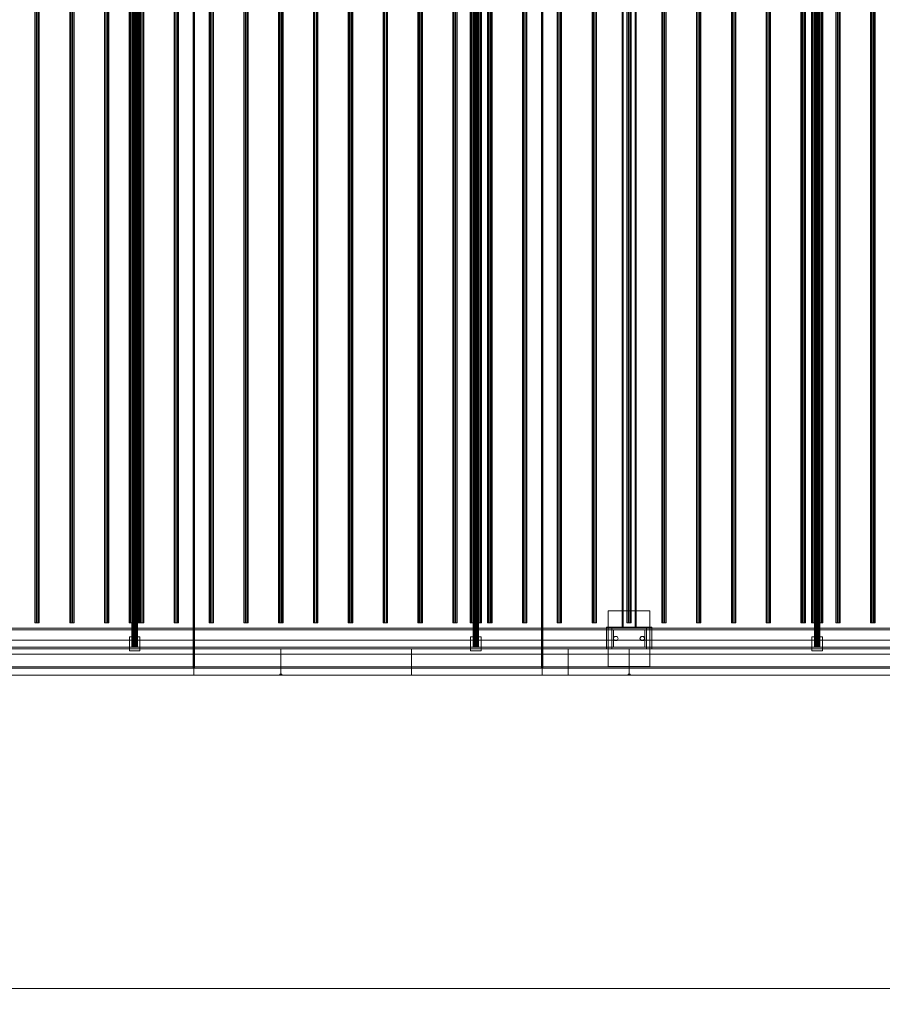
# Model space of a CAD drawing. Header units: millimetres. Extents: x -3490 to 61924, y -72580 to 6847.
# Tile 927 of 1056: x 56711 to 59188, y -20345 to -17518. Entities that reach past the tile are written whole.
import ezdxf

# ---------------------------------------------------------------- set-up
doc = ezdxf.new("R2010")
doc.units = ezdxf.units.MM
doc.layers.add('COTAS_O', color=1, linetype='Continuous', lineweight=0)
doc.layers.add('superior_secador', color=7, linetype='Continuous', lineweight=0)
doc.dimstyles.new('R19_100', dxfattribs={"dimtxt": 250, "dimasz": 150, "dimexe": 150, "dimexo": 80, "dimgap": 100, "dimtad": 1, "dimtih": 1, "dimtoh": 1, "dimdsep": 46, "dimcen": 0.09, "dimadec": 0, "dimazin": 0, "dimtfac": 1, "dimtdec": 4, "dimtofl": 0, "dimtmove": 0, "dimatfit": 3, "dimfxl": 1, "dimtolj": 1, "dimtzin": 0, "dimarcsym": 0})

# ---------------------------------------------------------------- blocks, each defined once
blk = doc.blocks.new('DIM_R29_48')
at = {"layer": 'COTAS_O'}
for p, q in [((40461.1, -19400), (40461.1, -20300)), ((60461.1, -19400), (60461.1, -20300)), ((40461.1, -20300), (40611.1, -20255)), ((60461.1, -20300), (60311.1, -20255)), ((40461.1, -20300), (60461.1, -20300)), ((40461.1, -20300), (40611.1, -20345)), ((60461.1, -20300), (60311.1, -20345))]:
    blk.add_line(p, q, dxfattribs=at)
blk.add_text('20000 O', height=250, dxfattribs=at).set_placement((50461.1, -20200))

msp = doc.modelspace()

# ---------------------------------------------------------------- linework, layer by layer
at = {"layer": 'superior_secador'}
for p, q in [((57211.134, -16600), (57211.134, -19400)), ((58211.134, -16600), (58211.134, -19400)), ((57209.134, -19380), (57209.134, -16620)), ((57213.134, -16620), (57213.134, -19380)), ((58209.134, -19380), (58209.134, -16620)), ((58213.134, -16620), (58213.134, -19380)), ((57033.134, -16680), (57033.134, -19320)), ((57033.406, -16680), (57033.406, -19320)), ((57034.206, -16680), (57034.206, -19320)), ((57035.477, -16680), (57035.477, -19320)), ((57037.134, -16680), (57037.134, -19320)), ((57039.063, -16680), (57039.063, -19320)), ((57041.134, -16680), (57041.134, -19320)), ((57043.204, -16680), (57043.204, -19320)), ((57045.134, -16680), (57045.134, -19320)), ((57046.791, -16680), (57046.791, -19320)), ((57048.062, -16680), (57048.062, -19320)), ((57048.861, -16680), (57048.861, -19320)), ((57049.134, -19320), (57049.134, -16680)), ((58013.134, -16680), (58013.134, -19320)), ((58013.406, -16680), (58013.406, -19320)), ((58014.206, -16680), (58014.206, -19320)), ((58015.477, -16680), (58015.477, -19320)), ((58017.134, -16680), (58017.134, -19320)), ((58019.063, -16680), (58019.063, -19320)), ((58021.134, -16680), (58021.134, -19320)), ((58023.204, -16680), (58023.204, -19320)), ((58025.134, -16680), (58025.134, -19320)), ((58026.791, -16680), (58026.791, -19320)), ((58028.062, -16680), (58028.062, -19320)), ((58028.861, -16680), (58028.861, -19320)), ((58029.134, -19320), (58029.134, -16680)), ((58993.134, -16680), (58993.134, -19320)), ((58993.406, -16680), (58993.406, -19320)), ((58994.206, -16680), (58994.206, -19320)), ((58995.477, -16680), (58995.477, -19320)), ((58997.134, -16680), (58997.134, -19320)), ((58999.063, -16680), (58999.063, -19320)), ((59001.134, -16680), (59001.134, -19320)), ((59003.204, -16680), (59003.204, -19320)), ((59005.134, -16680), (59005.134, -19320)), ((59006.791, -16680), (59006.791, -19320)), ((59008.062, -16680), (59008.062, -19320)), ((59008.861, -16680), (59008.861, -19320)), ((59009.134, -19320), (59009.134, -16680)), ((56754.784, -16750), (56754.784, -19250)), ((56755.997, -16750), (56755.997, -19250)), ((56759.172, -16750), (56759.172, -19250)), ((56763.096, -16750), (56763.096, -19250)), ((56766.271, -16750), (56766.271, -19250)), ((56767.484, -19250), (56767.484, -16750)), ((56854.784, -16750), (56854.784, -19250)), ((56855.997, -16750), (56855.997, -19250)), ((56859.172, -16750), (56859.172, -19250)), ((56863.096, -16750), (56863.096, -19250)), ((56866.271, -16750), (56866.271, -19250)), ((56867.484, -19250), (56867.484, -16750)), ((56954.784, -16750), (56954.784, -19250)), ((56955.997, -16750), (56955.997, -19250)), ((56959.172, -16750), (56959.172, -19250)), ((56963.096, -16750), (56963.096, -19250)), ((56966.271, -16750), (56966.271, -19250)), ((56967.484, -19250), (56967.484, -16750)), ((57025.134, -16750), (57025.134, -19250)), ((57025.679, -16750), (57025.679, -19250)), ((57027.277, -16750), (57027.277, -19250)), ((57029.82, -16750), (57029.82, -19250)), ((57033.134, -16750), (57033.134, -19250)), ((57036.993, -16750), (57036.993, -19250)), ((57041.134, -16750), (57041.134, -19250)), ((57045.275, -16750), (57045.275, -19250)), ((57049.134, -16750), (57049.134, -19250)), ((57052.448, -16750), (57052.448, -19250)), ((57054.784, -16750), (57054.784, -19250)), ((57054.99, -16750), (57054.99, -19250)), ((57055.997, -16750), (57055.997, -19250)), ((57056.589, -16750), (57056.589, -19250)), ((57057.134, -19250), (57057.134, -16750)), ((57059.172, -16750), (57059.172, -19250)), ((57063.096, -16750), (57063.096, -19250)), ((57066.271, -16750), (57066.271, -19250)), ((57067.484, -19250), (57067.484, -16750)), ((57154.784, -16750), (57154.784, -19250)), ((57155.997, -16750), (57155.997, -19250)), ((57159.172, -16750), (57159.172, -19250)), ((57163.096, -16750), (57163.096, -19250)), ((57166.271, -16750), (57166.271, -19250)), ((57167.484, -19250), (57167.484, -16750)), ((57254.784, -16750), (57254.784, -19250)), ((57255.997, -16750), (57255.997, -19250)), ((57259.172, -16750), (57259.172, -19250)), ((57263.096, -16750), (57263.096, -19250)), ((57266.271, -16750), (57266.271, -19250)), ((57267.484, -19250), (57267.484, -16750)), ((57354.784, -16750), (57354.784, -19250)), ((57355.997, -16750), (57355.997, -19250)), ((57359.172, -16750), (57359.172, -19250)), ((57363.096, -16750), (57363.096, -19250)), ((57366.271, -16750), (57366.271, -19250)), ((57367.484, -19250), (57367.484, -16750)), ((57454.784, -16750), (57454.784, -19250)), ((57455.997, -16750), (57455.997, -19250)), ((57459.172, -16750), (57459.172, -19250)), ((57463.096, -16750), (57463.096, -19250)), ((57466.271, -16750), (57466.271, -19250)), ((57467.484, -19250), (57467.484, -16750)), ((57554.784, -16750), (57554.784, -19250)), ((57555.997, -16750), (57555.997, -19250)), ((57559.172, -16750), (57559.172, -19250)), ((57563.096, -16750), (57563.096, -19250)), ((57566.271, -16750), (57566.271, -19250)), ((57567.484, -19250), (57567.484, -16750)), ((57654.784, -16750), (57654.784, -19250)), ((57655.997, -16750), (57655.997, -19250)), ((57659.172, -16750), (57659.172, -19250)), ((57663.096, -16750), (57663.096, -19250)), ((57666.271, -16750), (57666.271, -19250)), ((57667.484, -19250), (57667.484, -16750)), ((57754.784, -16750), (57754.784, -19250)), ((57755.997, -16750), (57755.997, -19250)), ((57759.172, -16750), (57759.172, -19250)), ((57763.096, -16750), (57763.096, -19250)), ((57766.271, -16750), (57766.271, -19250)), ((57767.484, -19250), (57767.484, -16750)), ((57854.784, -16750), (57854.784, -19250)), ((57855.997, -16750), (57855.997, -19250)), ((57859.172, -16750), (57859.172, -19250)), ((57863.096, -16750), (57863.096, -19250)), ((57866.271, -16750), (57866.271, -19250)), ((57867.484, -19250), (57867.484, -16750)), ((57954.784, -16750), (57954.784, -19250)), ((57955.997, -16750), (57955.997, -19250)), ((57959.172, -16750), (57959.172, -19250)), ((57963.096, -16750), (57963.096, -19250)), ((57966.271, -16750), (57966.271, -19250)), ((57967.484, -19250), (57967.484, -16750)), ((58005.134, -16750), (58005.134, -19250)), ((58005.679, -16750), (58005.679, -19250)), ((58007.277, -16750), (58007.277, -19250)), ((58009.82, -16750), (58009.82, -19250)), ((58013.134, -16750), (58013.134, -19250)), ((58016.993, -16750), (58016.993, -19250)), ((58021.134, -16750), (58021.134, -19250)), ((58025.275, -16750), (58025.275, -19250)), ((58029.134, -16750), (58029.134, -19250)), ((58032.448, -16750), (58032.448, -19250)), ((58034.99, -16750), (58034.99, -19250)), ((58036.589, -16750), (58036.589, -19250)), ((58037.134, -19250), (58037.134, -16750)), ((58054.784, -16750), (58054.784, -19250)), ((58055.997, -16750), (58055.997, -19250)), ((58059.172, -16750), (58059.172, -19250)), ((58063.096, -16750), (58063.096, -19250)), ((58066.271, -16750), (58066.271, -19250)), ((58067.484, -19250), (58067.484, -16750)), ((58154.784, -16750), (58154.784, -19250)), ((58155.997, -16750), (58155.997, -19250)), ((58159.172, -16750), (58159.172, -19250)), ((58163.096, -16750), (58163.096, -19250)), ((58166.271, -16750), (58166.271, -19250)), ((58167.484, -19250), (58167.484, -16750)), ((58254.784, -16750), (58254.784, -19250)), ((58255.997, -16750), (58255.997, -19250)), ((58259.172, -16750), (58259.172, -19250)), ((58263.096, -16750), (58263.096, -19250)), ((58266.271, -16750), (58266.271, -19250)), ((58267.484, -19250), (58267.484, -16750)), ((58354.784, -16750), (58354.784, -19250)), ((58355.997, -16750), (58355.997, -19250)), ((58359.172, -16750), (58359.172, -19250)), ((58363.096, -16750), (58363.096, -19250)), ((58366.271, -16750), (58366.271, -19250)), ((58367.484, -19250), (58367.484, -16750)), ((58441.134, -19265), (58441.134, -16735)), ((58444.134, -16735), (58444.134, -19265)), ((58454.784, -16750), (58454.784, -19250)), ((58455.997, -16750), (58455.997, -19250)), ((58459.172, -16750), (58459.172, -19250)), ((58463.096, -16750), (58463.096, -19250)), ((58466.271, -16750), (58466.271, -19250)), ((58467.484, -19250), (58467.484, -16750)), ((58478.134, -19265), (58478.134, -16735)), ((58481.134, -16735), (58481.134, -19265)), ((58554.784, -16750), (58554.784, -19250)), ((58555.997, -16750), (58555.997, -19250)), ((58559.172, -16750), (58559.172, -19250)), ((58563.096, -16750), (58563.096, -19250)), ((58566.271, -16750), (58566.271, -19250)), ((58567.484, -19250), (58567.484, -16750)), ((58654.784, -16750), (58654.784, -19250)), ((58655.997, -16750), (58655.997, -19250)), ((58659.172, -16750), (58659.172, -19250)), ((58663.096, -16750), (58663.096, -19250)), ((58666.271, -16750), (58666.271, -19250)), ((58667.484, -19250), (58667.484, -16750)), ((58754.784, -16750), (58754.784, -19250)), ((58755.997, -16750), (58755.997, -19250)), ((58759.172, -16750), (58759.172, -19250)), ((58763.096, -16750), (58763.096, -19250)), ((58766.271, -16750), (58766.271, -19250)), ((58767.484, -19250), (58767.484, -16750)), ((58854.784, -16750), (58854.784, -19250)), ((58855.997, -16750), (58855.997, -19250)), ((58859.172, -16750), (58859.172, -19250)), ((58863.096, -16750), (58863.096, -19250)), ((58866.271, -16750), (58866.271, -19250)), ((58867.484, -19250), (58867.484, -16750)), ((58954.784, -16750), (58954.784, -19250)), ((58955.997, -16750), (58955.997, -19250)), ((58959.172, -16750), (58959.172, -19250)), ((58963.096, -16750), (58963.096, -19250)), ((58966.271, -16750), (58966.271, -19250)), ((58967.484, -19250), (58967.484, -16750)), ((58985.134, -16750), (58985.134, -19250)), ((58985.679, -16750), (58985.679, -19250)), ((58987.277, -16750), (58987.277, -19250)), ((58989.82, -16750), (58989.82, -19250)), ((58993.134, -16750), (58993.134, -19250)), ((58996.993, -16750), (58996.993, -19250)), ((59001.134, -16750), (59001.134, -19250)), ((59005.275, -16750), (59005.275, -19250)), ((59009.134, -16750), (59009.134, -19250)), ((59012.448, -16750), (59012.448, -19250)), ((59014.99, -16750), (59014.99, -19250)), ((59016.589, -16750), (59016.589, -19250)), ((59017.134, -19250), (59017.134, -16750)), ((59054.784, -16750), (59054.784, -19250)), ((59055.997, -16750), (59055.997, -19250)), ((59059.172, -16750), (59059.172, -19250)), ((59063.096, -16750), (59063.096, -19250)), ((59066.271, -16750), (59066.271, -19250)), ((59067.484, -19250), (59067.484, -16750)), ((59154.784, -16750), (59154.784, -19250)), ((59155.997, -16750), (59155.997, -19250)), ((59159.172, -16750), (59159.172, -19250)), ((59163.096, -16750), (59163.096, -19250)), ((59166.271, -16750), (59166.271, -19250)), ((59167.484, -19250), (59167.484, -16750)), ((58401.134, -19375), (58401.134, -19215)), ((58401.134, -19215), (58521.134, -19215)), ((58521.134, -19215), (58521.134, -19375)), ((40461.134, -19265), (60461.134, -19265)), ((60461.134, -19270), (40461.134, -19270)), ((56755.997, -19250), (56754.784, -19250)), ((56759.172, -19250), (56755.997, -19250)), ((56763.096, -19250), (56759.172, -19250)), ((56766.271, -19250), (56763.096, -19250)), ((56767.484, -19250), (56766.271, -19250)), ((56855.997, -19250), (56854.784, -19250)), ((56859.172, -19250), (56855.997, -19250)), ((56863.096, -19250), (56859.172, -19250)), ((56866.271, -19250), (56863.096, -19250)), ((56867.484, -19250), (56866.271, -19250)), ((56955.997, -19250), (56954.784, -19250)), ((56959.172, -19250), (56955.997, -19250)), ((56963.096, -19250), (56959.172, -19250)), ((56966.271, -19250), (56963.096, -19250)), ((56967.484, -19250), (56966.271, -19250)), ((57025.679, -19250), (57025.134, -19250)), ((57027.277, -19250), (57025.679, -19250)), ((57029.82, -19250), (57027.277, -19250)), ((57033.134, -19250), (57029.82, -19250)), ((57036.993, -19250), (57033.134, -19250)), ((57041.134, -19250), (57036.993, -19250)), ((57045.275, -19250), (57041.134, -19250)), ((57049.134, -19250), (57045.275, -19250)), ((57052.448, -19250), (57049.134, -19250)), ((57054.99, -19250), (57052.448, -19250)), ((57055.997, -19250), (57054.784, -19250)), ((57056.589, -19250), (57054.99, -19250)), ((57059.172, -19250), (57055.997, -19250)), ((57057.134, -19250), (57056.589, -19250)), ((57063.096, -19250), (57059.172, -19250)), ((57066.271, -19250), (57063.096, -19250)), ((57067.484, -19250), (57066.271, -19250)), ((57155.997, -19250), (57154.784, -19250)), ((57159.172, -19250), (57155.997, -19250)), ((57163.096, -19250), (57159.172, -19250)), ((57166.271, -19250), (57163.096, -19250)), ((57167.484, -19250), (57166.271, -19250)), ((57255.997, -19250), (57254.784, -19250)), ((57259.172, -19250), (57255.997, -19250)), ((57263.096, -19250), (57259.172, -19250)), ((57266.271, -19250), (57263.096, -19250)), ((57267.484, -19250), (57266.271, -19250)), ((57355.997, -19250), (57354.784, -19250)), ((57359.172, -19250), (57355.997, -19250)), ((57363.096, -19250), (57359.172, -19250)), ((57366.271, -19250), (57363.096, -19250)), ((57367.484, -19250), (57366.271, -19250)), ((57455.997, -19250), (57454.784, -19250)), ((57459.172, -19250), (57455.997, -19250)), ((57463.096, -19250), (57459.172, -19250)), ((57466.271, -19250), (57463.096, -19250)), ((57467.484, -19250), (57466.271, -19250)), ((57555.997, -19250), (57554.784, -19250)), ((57559.172, -19250), (57555.997, -19250)), ((57563.096, -19250), (57559.172, -19250)), ((57566.271, -19250), (57563.096, -19250)), ((57567.484, -19250), (57566.271, -19250)), ((57655.997, -19250), (57654.784, -19250)), ((57659.172, -19250), (57655.997, -19250)), ((57663.096, -19250), (57659.172, -19250)), ((57666.271, -19250), (57663.096, -19250)), ((57667.484, -19250), (57666.271, -19250)), ((57755.997, -19250), (57754.784, -19250)), ((57759.172, -19250), (57755.997, -19250)), ((57763.096, -19250), (57759.172, -19250)), ((57766.271, -19250), (57763.096, -19250)), ((57767.484, -19250), (57766.271, -19250)), ((57855.997, -19250), (57854.784, -19250)), ((57859.172, -19250), (57855.997, -19250)), ((57863.096, -19250), (57859.172, -19250)), ((57866.271, -19250), (57863.096, -19250)), ((57867.484, -19250), (57866.271, -19250)), ((57955.997, -19250), (57954.784, -19250)), ((57959.172, -19250), (57955.997, -19250)), ((57963.096, -19250), (57959.172, -19250)), ((57966.271, -19250), (57963.096, -19250)), ((57967.484, -19250), (57966.271, -19250)), ((58005.679, -19250), (58005.134, -19250)), ((58007.277, -19250), (58005.679, -19250)), ((58009.82, -19250), (58007.277, -19250)), ((58013.134, -19250), (58009.82, -19250)), ((58016.993, -19250), (58013.134, -19250)), ((58021.134, -19250), (58016.993, -19250)), ((58025.275, -19250), (58021.134, -19250)), ((58029.134, -19250), (58025.275, -19250)), ((58032.448, -19250), (58029.134, -19250)), ((58034.99, -19250), (58032.448, -19250)), ((58036.589, -19250), (58034.99, -19250)), ((58037.134, -19250), (58036.589, -19250)), ((58055.997, -19250), (58054.784, -19250)), ((58059.172, -19250), (58055.997, -19250)), ((58063.096, -19250), (58059.172, -19250)), ((58066.271, -19250), (58063.096, -19250)), ((58067.484, -19250), (58066.271, -19250)), ((58155.997, -19250), (58154.784, -19250)), ((58159.172, -19250), (58155.997, -19250)), ((58163.096, -19250), (58159.172, -19250)), ((58166.271, -19250), (58163.096, -19250)), ((58167.484, -19250), (58166.271, -19250)), ((58255.997, -19250), (58254.784, -19250)), ((58259.172, -19250), (58255.997, -19250)), ((58263.096, -19250), (58259.172, -19250)), ((58266.271, -19250), (58263.096, -19250)), ((58267.484, -19250), (58266.271, -19250)), ((58355.997, -19250), (58354.784, -19250)), ((58359.172, -19250), (58355.997, -19250)), ((58363.096, -19250), (58359.172, -19250)), ((58366.271, -19250), (58363.096, -19250)), ((58367.484, -19250), (58366.271, -19250)), ((58396.134, -19325), (58396.134, -19262)), ((58396.134, -19262), (58526.134, -19262)), ((58411.134, -19270), (58411.134, -19265)), ((58411.134, -19265), (58511.134, -19265)), ((58511.134, -19270), (58411.134, -19270)), ((58411.134, -19320), (58411.134, -19270)), ((58411.134, -19270), (58416.134, -19270)), ((58416.134, -19270), (58416.134, -19320)), ((58481.134, -19265), (58441.134, -19265)), ((58444.134, -19265), (58441.134, -19265)), ((58455.997, -19250), (58454.784, -19250)), ((58459.172, -19250), (58455.997, -19250)), ((58463.096, -19250), (58459.172, -19250)), ((58466.271, -19250), (58463.096, -19250)), ((58467.484, -19250), (58466.271, -19250)), ((58481.134, -19265), (58478.134, -19265)), ((58506.134, -19320), (58506.134, -19270)), ((58506.134, -19270), (58511.134, -19270)), ((58511.134, -19265), (58511.134, -19270)), ((58511.134, -19270), (58511.134, -19320)), ((58526.134, -19262), (58526.134, -19325)), ((58555.997, -19250), (58554.784, -19250)), ((58559.172, -19250), (58555.997, -19250)), ((58563.096, -19250), (58559.172, -19250)), ((58566.271, -19250), (58563.096, -19250)), ((58567.484, -19250), (58566.271, -19250)), ((58655.997, -19250), (58654.784, -19250)), ((58659.172, -19250), (58655.997, -19250)), ((58663.096, -19250), (58659.172, -19250)), ((58666.271, -19250), (58663.096, -19250)), ((58667.484, -19250), (58666.271, -19250)), ((58755.997, -19250), (58754.784, -19250)), ((58759.172, -19250), (58755.997, -19250)), ((58763.096, -19250), (58759.172, -19250)), ((58766.271, -19250), (58763.096, -19250)), ((58767.484, -19250), (58766.271, -19250)), ((58855.997, -19250), (58854.784, -19250)), ((58859.172, -19250), (58855.997, -19250)), ((58863.096, -19250), (58859.172, -19250)), ((58866.271, -19250), (58863.096, -19250)), ((58867.484, -19250), (58866.271, -19250)), ((58955.997, -19250), (58954.784, -19250)), ((58959.172, -19250), (58955.997, -19250)), ((58963.096, -19250), (58959.172, -19250)), ((58966.271, -19250), (58963.096, -19250)), ((58967.484, -19250), (58966.271, -19250)), ((58985.679, -19250), (58985.134, -19250)), ((58987.277, -19250), (58985.679, -19250)), ((58989.82, -19250), (58987.277, -19250)), ((58993.134, -19250), (58989.82, -19250)), ((58996.993, -19250), (58993.134, -19250)), ((59001.134, -19250), (58996.993, -19250)), ((59005.275, -19250), (59001.134, -19250)), ((59009.134, -19250), (59005.275, -19250)), ((59012.448, -19250), (59009.134, -19250)), ((59014.99, -19250), (59012.448, -19250)), ((59016.589, -19250), (59014.99, -19250)), ((59017.134, -19250), (59016.589, -19250)), ((59055.997, -19250), (59054.784, -19250)), ((59059.172, -19250), (59055.997, -19250)), ((59063.096, -19250), (59059.172, -19250)), ((59066.271, -19250), (59063.096, -19250)), ((59067.484, -19250), (59066.271, -19250)), ((59155.997, -19250), (59154.784, -19250)), ((59159.172, -19250), (59155.997, -19250)), ((59163.096, -19250), (59159.172, -19250)), ((59166.271, -19250), (59163.096, -19250)), ((59167.484, -19250), (59166.271, -19250)), ((40811.134, -19300), (60111.134, -19300)), ((57026.134, -19330), (57026.134, -19290)), ((57026.134, -19290), (57056.134, -19290)), ((57056.134, -19290), (57056.134, -19330)), ((58006.134, -19330), (58006.134, -19290)), ((58006.134, -19290), (58036.134, -19290)), ((58036.134, -19290), (58036.134, -19330)), ((58416.134, -19295), (58419.634, -19288.938)), ((58419.634, -19301.062), (58416.134, -19295)), ((58419.634, -19288.938), (58426.634, -19288.938)), ((58426.634, -19301.062), (58419.634, -19301.062)), ((58426.634, -19288.938), (58430.134, -19295)), ((58430.134, -19295), (58426.634, -19301.062)), ((58492.134, -19295), (58495.634, -19288.938)), ((58495.634, -19301.062), (58492.134, -19295)), ((58495.634, -19288.938), (58502.634, -19288.938)), ((58502.634, -19301.062), (58495.634, -19301.062)), ((58502.634, -19288.938), (58506.134, -19295)), ((58506.134, -19295), (58502.634, -19301.062)), ((58986.134, -19330), (58986.134, -19290)), ((58986.134, -19290), (59016.134, -19290)), ((59016.134, -19290), (59016.134, -19330)), ((40461.134, -19320), (60461.134, -19320)), ((60461.134, -19325), (40461.134, -19325)), ((56461.134, -19325), (57461.134, -19325)), ((57056.134, -19330), (57026.134, -19330)), ((57033.406, -19320), (57033.134, -19320)), ((57034.206, -19320), (57033.406, -19320)), ((57035.477, -19320), (57034.206, -19320)), ((57037.134, -19320), (57035.477, -19320)), ((57039.063, -19320), (57037.134, -19320)), ((57041.134, -19320), (57039.063, -19320)), ((57043.204, -19320), (57041.134, -19320)), ((57045.134, -19320), (57043.204, -19320)), ((57046.791, -19320), (57045.134, -19320)), ((57048.062, -19320), (57046.791, -19320)), ((57048.861, -19320), (57048.062, -19320)), ((57049.134, -19320), (57048.861, -19320)), ((57461.134, -19325), (57461.134, -19400)), ((57461.134, -19325), (57836.134, -19325)), ((57836.134, -19325), (57836.134, -19400)), ((57836.134, -19325), (58286.134, -19325)), ((58036.134, -19330), (58006.134, -19330)), ((58013.406, -19320), (58013.134, -19320)), ((58014.206, -19320), (58013.406, -19320)), ((58015.477, -19320), (58014.206, -19320)), ((58017.134, -19320), (58015.477, -19320)), ((58019.063, -19320), (58017.134, -19320)), ((58021.134, -19320), (58019.063, -19320)), ((58023.204, -19320), (58021.134, -19320)), ((58025.134, -19320), (58023.204, -19320)), ((58026.791, -19320), (58025.134, -19320)), ((58028.062, -19320), (58026.791, -19320)), ((58028.861, -19320), (58028.062, -19320)), ((58029.134, -19320), (58028.861, -19320)), ((58286.134, -19325), (58286.134, -19400)), ((58286.134, -19325), (58461.134, -19325)), ((58396.134, -19325), (58396.134, -19320)), ((58396.134, -19320), (58526.134, -19320)), ((58526.134, -19325), (58396.134, -19325)), ((58411.134, -19325), (58411.134, -19320)), ((58411.134, -19320), (58511.134, -19320)), ((58416.134, -19320), (58411.134, -19320)), ((58511.134, -19325), (58411.134, -19325)), ((58461.134, -19325), (58461.134, -19400)), ((58461.134, -19325), (59461.134, -19325)), ((58511.134, -19320), (58506.134, -19320)), ((58511.134, -19320), (58511.134, -19325)), ((58526.134, -19320), (58526.134, -19325)), ((59016.134, -19330), (58986.134, -19330)), ((58993.406, -19320), (58993.134, -19320)), ((58994.206, -19320), (58993.406, -19320)), ((58995.477, -19320), (58994.206, -19320)), ((58997.134, -19320), (58995.477, -19320)), ((58999.063, -19320), (58997.134, -19320)), ((59001.134, -19320), (58999.063, -19320)), ((59003.204, -19320), (59001.134, -19320)), ((59005.134, -19320), (59003.204, -19320)), ((59006.791, -19320), (59005.134, -19320)), ((59008.062, -19320), (59006.791, -19320)), ((59008.861, -19320), (59008.062, -19320)), ((59009.134, -19320), (59008.861, -19320)), ((60111.134, -19340), (40811.134, -19340)), ((40461.134, -19376), (60461.134, -19376)), ((40461.134, -19380), (60461.134, -19380)), ((57213.134, -19380), (57209.134, -19380)), ((58213.134, -19380), (58209.134, -19380)), ((58521.134, -19375), (58401.134, -19375)), ((60461.134, -19400), (40461.134, -19400)), ((57211.134, -19400), (56211.134, -19400)), ((57461.134, -19400), (56461.134, -19400)), ((58211.134, -19400), (57211.134, -19400)), ((57458.134, -19400), (57458.134, -19397)), ((57458.134, -19397), (57464.134, -19397)), ((57464.134, -19400), (57458.134, -19400)), ((57836.134, -19400), (57461.134, -19400)), ((57464.134, -19397), (57464.134, -19400)), ((58286.134, -19400), (57836.134, -19400)), ((59211.134, -19400), (58211.134, -19400)), ((58461.134, -19400), (58286.134, -19400)), ((58458.134, -19400), (58458.134, -19397)), ((58458.134, -19397), (58464.134, -19397)), ((58464.134, -19400), (58458.134, -19400)), ((59461.134, -19400), (58461.134, -19400)), ((58464.134, -19397), (58464.134, -19400))]:
    msp.add_line(p, q, dxfattribs=at)

# ---------------------------------------------------------------- dimensions: what is measured, and where the dimension line sits
at = {"layer": 'COTAS_O'}
dim = msp.add_aligned_dim(p1=(40461.134, -19400), p2=(60461.134, -19400), distance=-900, text='<> O', dimstyle='R19_100', dxfattribs=at)
dim.commit()
dim.dimension.update_dxf_attribs({"geometry": 'DIM_R29_48', "text_midpoint": (50461.134, -20300)})

doc.saveas('drawing.dxf')
